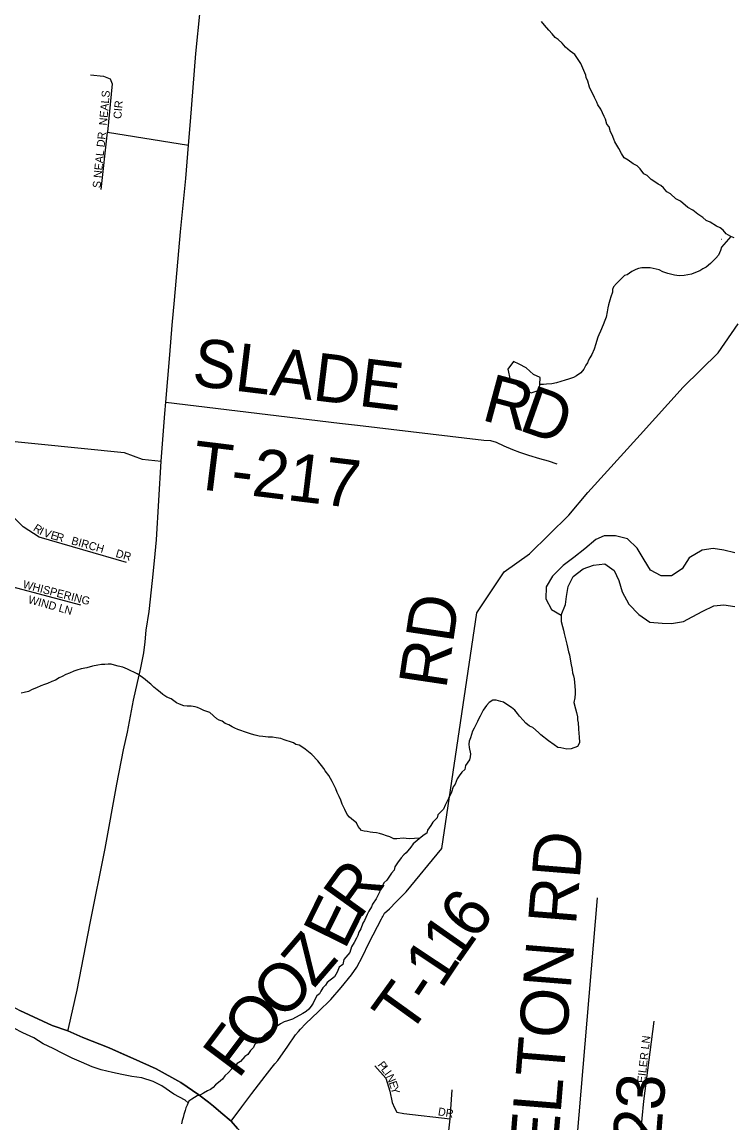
# Model space of a CAD drawing. Extents: x 1310247 to 1664935, y 235267 to 584339.
# Drawn here: x 1492826 to 1497261, y 371649 to 378528 of the extents above; entities that cross this region are included whole.
import ezdxf

# ---------------------------------------------------------------- set-up
doc = ezdxf.new("R2010")
doc.units = 0
for name, color, linetype in [('GM_X_Major_Lake', 7, 'Continuous'), ('GM_X_Minor_Lake', 7, 'Continuous'), ('GM_X_Minor_River', 7, 'Continuous'), ('GM_X_State_Route', 7, 'Continuous'), ('GM_X_Township', 7, 'Continuous'), ('GM_X_Township_Road', 7, 'Continuous'), ('GM_X_Township_Road_Text', 7, 'Continuous'), ('GM_X_Township_ROW', 7, 'Continuous'), ('GM_X_Township_Subdivision', 7, 'Continuous'), ('GM_X_Township_Subdivision_Text', 7, 'Continuous')]:
    doc.layers.add(name, color=color, linetype=linetype)

msp = doc.modelspace()

# ---------------------------------------------------------------- linework, layer by layer
at = {"layer": 'GM_X_Major_Lake'}
msp.add_lwpolyline([(1497278.4, 375211.8), (1497210.4, 375229), (1497144.4, 375238.1), (1497074, 375229.2), (1496993, 375180.4), (1496949.8, 375110.8), (1496882.9, 375067.8), (1496818.7, 375068.8), (1496753.1, 375104.1), (1496712, 375167), (1496669, 375240), (1496607.8, 375299.2), (1496533.9, 375318.5), (1496461.7, 375317.7), (1496411.2, 375294.4), (1496342.1, 375237.3), (1496273, 375182.3), (1496206, 375133.2), (1496140.7, 375066), (1496099.5, 374998.5), (1496098.3, 374924.2), (1496133.3, 374857.4), (1496194.9, 374822.2), (1496222.1, 374888), (1496226.9, 374938.1), (1496238, 375002.2), (1496269, 375063.9), (1496332, 375111), (1496396.5, 375134.1), (1496466.9, 375142.9), (1496524.4, 375101.8), (1496553.5, 375039.1), (1496574.4, 374968.5), (1496617.3, 374891.5), (1496678.4, 374826.3), (1496747.8, 374778.9), (1496826, 374771.6), (1496884.1, 374770.7), (1496958.5, 374783.5), (1497013.1, 374810.7), (1497079.9, 374847.7), (1497148.6, 374880.7), (1497210.9, 374887.7), (1497279, 374876.5)], dxfattribs=at)
at = {"layer": 'GM_X_Minor_Lake'}
for points in [[(1496060.8, 376263.7), (1496063, 376306.7), (1496021.2, 376325.5), (1495975.8, 376368.4), (1495932, 376391.2), (1495896.1, 376407.9), (1495861.1, 376358.3), (1495876.1, 376291.8), (1495935.6, 376248.6)], [(1495935.6, 376248.6), (1496007.2, 376211.3), (1496057.7, 376228.5), (1496060.8, 376263.7)]]:
    msp.add_lwpolyline(points, dxfattribs=at)
at = {"layer": 'GM_X_Minor_River'}
for points in [[(1497274.7, 377180.4), (1497254.7, 377188.8), (1497224.9, 377205.4), (1497205.2, 377227.8), (1497187.4, 377242.2), (1497163.5, 377252.7), (1497125.8, 377277.4), (1497099.8, 377287.9), (1497080.1, 377306.3), (1497048.3, 377327), (1497016.6, 377351.6), (1496984.8, 377368.3), (1496939.3, 377409.2), (1496911.4, 377423.8), (1496877.8, 377454.5), (1496853.9, 377467), (1496834.3, 377491.4), (1496816.5, 377505.8), (1496800.5, 377514.1), (1496772.8, 377534.7), (1496756.9, 377545), (1496731.2, 377569.5), (1496711.3, 377579.9), (1496687.7, 377610.5), (1496668, 377628.9), (1496644.1, 377641.4), (1496612.4, 377666), (1496588.5, 377680.5), (1496570.9, 377706.9), (1496553.4, 377737.3), (1496541.7, 377759.6), (1496530, 377779.9), (1496522.2, 377796.1), (1496512.7, 377822.4), (1496503, 377842.7), (1496493.4, 377873), (1496479.7, 377889.3), (1496470.2, 377921.6), (1496462.4, 377937.8), (1496441.1, 377984.3), (1496423.5, 378010.8), (1496417.7, 378026.9), (1496402.2, 378057.3), (1496371.2, 378122.1), (1496361.7, 378158.5), (1496350.1, 378180.8), (1496348.3, 378196.8), (1496334.8, 378225.2), (1496323.2, 378253.5), (1496317.4, 378269.7), (1496280.2, 378324.6), (1496250.5, 378345.2), (1496220.8, 378371.8), (1496201.1, 378396.3), (1496175.4, 378418.8), (1496155.6, 378431.2), (1496137.9, 378453.6), (1496116.2, 378478.1), (1496090.6, 378508.7), (1496070.9, 378531.1)], [(1497251.6, 377187.9), (1497254.7, 377188.8), (1497195.4, 377121.6), (1497189, 377099.6), (1497176.5, 377071.7), (1497160.1, 377051.9), (1497127.4, 377020.3), (1497098.9, 376996.7), (1497078.7, 376987), (1497060.4, 376973.3), (1497044.2, 376967.5), (1497007.9, 376952.1), (1496985.7, 376948.5), (1496961.6, 376944.9), (1496935.4, 376943.3), (1496917.4, 376943.7), (1496901.4, 376945.9), (1496861.4, 376956.7), (1496829.5, 376967.3), (1496805.6, 376979.8), (1496749.6, 376992.8), (1496719.5, 376993.3), (1496697.4, 376991.7), (1496677.2, 376988), (1496661.1, 376982.3), (1496634.8, 376968.7), (1496606.3, 376949.1), (1496590.2, 376945.4), (1496567.7, 376921.7), (1496539.2, 376894), (1496520.8, 376874.3), (1496514.4, 376856.3), (1496514.2, 376840.2), (1496503.6, 376810.3), (1496497.3, 376790.3), (1496490.7, 376760.3), (1496486.4, 376742.3), (1496482, 376718.3), (1496475.4, 376684.3), (1496467, 376662.3), (1496456.5, 376636.4), (1496439.8, 376596.5), (1496429.4, 376574.6), (1496423.1, 376558.6), (1496414.6, 376532.7), (1496410.4, 376516.7), (1496399.8, 376484.7), (1496385.2, 376450.8), (1496372.8, 376431), (1496364.5, 376415.1), (1496358.2, 376399.1), (1496347.9, 376383.2), (1496335.4, 376359.3), (1496317, 376335.5), (1496290.6, 376317.9), (1496270.3, 376306.2), (1496240, 376296.7), (1496219.9, 376291.1), (1496165.4, 376273.9), (1496135.2, 376268.4), (1496103, 376265), (1496082.9, 376263.3), (1496060.8, 376263.7)], [(1497193.5, 377171.8), (1497195.4, 377172.4)], [(1496194.9, 374822.2), (1496194.5, 374783.1), (1496201.9, 374750.8), (1496209.6, 374728.6), (1496213.3, 374708.5), (1496222.6, 374666.1), (1496230.2, 374639.9), (1496239.5, 374593.5), (1496245.2, 374575.3), (1496254.3, 374523), (1496263.7, 374482.6), (1496265.3, 374462.5), (1496271, 374442.3), (1496274.7, 374424.2), (1496278.4, 374402), (1496281.6, 374353.8), (1496281.2, 374331.7), (1496278.8, 374305.6), (1496274.2, 374275.6), (1496283.6, 374237.2), (1496289.3, 374215), (1496296.8, 374186.8), (1496296.5, 374168.7), (1496300.2, 374148.6), (1496301.6, 374114.4), (1496305.1, 374080.2), (1496306.8, 374064.1), (1496308.1, 374023.9), (1496295.7, 374002), (1496257.3, 373986.6), (1496229.2, 373985.1), (1496191.2, 373993.8), (1496173.2, 373996.1), (1496149.4, 374012.6), (1496115.7, 374037.3), (1496068.1, 374074.3), (1496052.3, 374088.6), (1496016.7, 374119.4), (1495996.7, 374127.8), (1495973, 374148.3), (1495957.2, 374166.6), (1495933.6, 374191.1), (1495921.8, 374207.4), (1495904.1, 374227.8), (1495884.3, 374246.2), (1495854.5, 374264.8), (1495834.7, 374279.2), (1495816.7, 374283.6), (1495788.7, 374290.1), (1495766.6, 374290.5), (1495744.3, 374276.8), (1495727.9, 374257), (1495707.4, 374229.2), (1495688.7, 374191.4), (1495680.4, 374175.5), (1495672, 374157.6), (1495651.3, 374115.8), (1495640.9, 374097.9), (1495628.2, 374055.9), (1495619.8, 374034), (1495617.5, 374015.9), (1495619.1, 373995.8), (1495628.5, 373955.5), (1495626.2, 373937.4), (1495621.8, 373917.4), (1495597.2, 373883.7), (1495592.7, 373857.7), (1495574.4, 373841.9), (1495555.9, 373818.1), (1495543.6, 373800.3), (1495531, 373766.4), (1495518.6, 373748.5), (1495508, 373716.5), (1495491.3, 373676.7), (1495478.9, 373654.8), (1495470.5, 373634.9), (1495458.1, 373611), (1495423.4, 373575.4), (1495419, 373555.4), (1495392.5, 373527.8), (1495380.1, 373507.9), (1495359.5, 373478.1), (1495355.2, 373460.1), (1495338.9, 373450.4), (1495318.6, 373434.7), (1495294.2, 373415), (1495269.7, 373393.3), (1495255.4, 373373.5), (1495226.6, 373337.9), (1495210.4, 373324.1), (1495194, 373306.3), (1495171.4, 373274.5)], [(1495311.6, 373429), (1495244.2, 373423.9), (1495208.1, 373428.6), (1495167.9, 373425.2), (1495149.8, 373425.6), (1495123.9, 373436.1), (1495102, 373442.5), (1495080, 373450.9), (1495060, 373457.3), (1495040, 373461.6), (1495018, 373464), (1495000, 373466.4), (1494982, 373470.7), (1494964, 373473), (1494946, 373477.3), (1494926.3, 373501.8), (1494916.6, 373524), (1494896.8, 373538.5), (1494871.1, 373561), (1494857.3, 373577.3), (1494841.8, 373607.7), (1494834, 373623.9), (1494826.3, 373642.1), (1494816.7, 373666.4), (1494807, 373688.7), (1494795.4, 373715), (1494785.7, 373737.2), (1494776, 373757.5), (1494764.4, 373783.8), (1494743, 373820.3), (1494719.4, 373848.9), (1494711.6, 373865.1), (1494674.3, 373911.9), (1494636.8, 373950.8), (1494615, 373969.2), (1494595.2, 373985.6), (1494579.3, 373995.9), (1494557.5, 374010.4), (1494537.5, 374014.8), (1494521.6, 374025.1), (1494497.7, 374033.5), (1494481.7, 374037.8), (1494463.7, 374044.2), (1494443.7, 374050.5), (1494413.7, 374055.1), (1494391.7, 374059.5), (1494363.6, 374060), (1494347.6, 374062.3), (1494329.6, 374064.6), (1494307.5, 374067), (1494283.5, 374071.4), (1494259.5, 374077.9), (1494235.6, 374086.3), (1494215.6, 374092.7), (1494193.7, 374101.1), (1494173.7, 374107.5), (1494155.8, 374115.8), (1494137.9, 374124.2), (1494118, 374136.6), (1494096.1, 374145), (1494076.2, 374159.4), (1494058.3, 374165.8), (1494042.4, 374174.1), (1493998.8, 374213), (1493960.9, 374225.7), (1493941, 374236.1), (1493923.1, 374244.4), (1493907.1, 374248.7), (1493883.1, 374253.2), (1493857, 374253.6), (1493837, 374256), (1493809, 374266.5), (1493791.1, 374274.9), (1493757.4, 374299.6), (1493731.5, 374310.1), (1493705.7, 374326.6), (1493689.9, 374340.9), (1493670, 374355.3), (1493650.2, 374371.8), (1493630.5, 374390.2), (1493612.7, 374406.5), (1493594.9, 374420.9), (1493579, 374433.2), (1493563.1, 374443.6), (1493545.3, 374455.9), (1493485.5, 374485.1), (1493455.6, 374497.7), (1493427.6, 374504.2), (1493403.7, 374510.6), (1493383.7, 374515), (1493363.6, 374515.3), (1493343.5, 374513.7), (1493323.4, 374514), (1493299.3, 374510.5), (1493267, 374503), (1493230.7, 374493.6), (1493196.5, 374486.1), (1493168.3, 374478.6), (1493150.1, 374472.9), (1493121.8, 374459.3), (1493099.6, 374451.7)], [(1493099.6, 374451.7), (1493077.2, 374438), (1493059, 374430.3), (1493034.7, 374416.7), (1493012.5, 374407), (1492984.2, 374395.5), (1492966, 374389.8), (1492943.8, 374380.1), (1492915.5, 374368.6), (1492889.2, 374357), (1492866.9, 374345.3), (1492838.7, 374339.8), (1492820.6, 374334.1)], [(1495171.4, 373274.5), (1495154.9, 373250.7), (1495150.5, 373228.7), (1495134.2, 373210.9), (1495105.3, 373167.2), (1495087, 373149.5), (1495076.6, 373127.6), (1495064.2, 373107.7), (1495059.9, 373091.7), (1495039.1, 373049.9), (1495016.5, 373016.2), (1495010.2, 373000.2), (1494991.7, 372972.4), (1494981.3, 372952.5), (1494964.6, 372914.6), (1494954.3, 372898.7), (1494941.6, 372862.8), (1494929.2, 372840.9), (1494924.9, 372820.9), (1494916.5, 372803), (1494900, 372777.2), (1494883.5, 372749.3), (1494872.9, 372713.4), (1494836, 372669.8), (1494829.5, 372639.8), (1494807.1, 372622.1), (1494794.6, 372592.2), (1494778, 372562.4), (1494733.2, 372527), (1494720.9, 372511.2), (1494704.6, 372493.4), (1494692.2, 372473.5), (1494683.9, 372455.6), (1494667.6, 372443.8), (1494657.2, 372423.9), (1494644.7, 372398), (1494632.4, 372378.1), (1494618, 372360.3), (1494601.7, 372346.5), (1494579.4, 372332.9), (1494516.6, 372297.8), (1494484.3, 372288.3), (1494464.1, 372280.7), (1494439.8, 372269), (1494399.2, 372239.6), (1494381, 372231.9), (1494360.6, 372212.2), (1494342.3, 372200.5), (1494315.7, 372170.8), (1494299.5, 372159), (1494279, 372137.3), (1494272.7, 372121.3), (1494254.3, 372101.6), (1494235.9, 372077.8), (1494217.6, 372064), (1494190.9, 372032.4), (1494170.7, 372020.7), (1494156.3, 372002.9), (1494133.9, 371985.2), (1494115.5, 371965.4), (1494093.1, 371943.7), (1494078.7, 371923.9), (1494054.3, 371902.2), (1494034, 371888.5), (1494019.6, 371870.7), (1494003.4, 371858.9), (1493985.1, 371849.2), (1493960.8, 371835.6), (1493940.6, 371825.9), (1493920.4, 371818.2), (1493904.1, 371808.4), (1493885.9, 371798.7), (1493867.6, 371785), (1493857.2, 371761), (1493848.8, 371743.1), (1493844.6, 371727.1), (1493836.1, 371701.2), (1493831.8, 371683.2), (1493827.5, 371665.2), (1493823.1, 371643.1)], [(1493863.6, 371775.8), (1493845.9, 371792.5), (1493774.3, 371829.9), (1493698.8, 371881.4), (1493645.1, 371908.4), (1493575.2, 371931.7), (1493513.1, 371938.8), (1493449.1, 371951.9), (1493391.1, 371965), (1493321.1, 371982.2), (1493265.2, 371999.3), (1493197.5, 372028.5), (1493139.7, 372053.6), (1493081.9, 372082.8), (1493020.2, 372113.9), (1492958.5, 372143.1), (1492900.9, 372180.2), (1492831.2, 372213.5), (1492775.5, 372242.6)]]:
    msp.add_lwpolyline(points, dxfattribs=at)
at = {"layer": 'GM_X_State_Route'}
for points in [[(1493866.5, 377759.3), (1493878.5, 377906.6), (1493911.5, 378330.8), (1493938.3, 378597.2)], [(1493764.9, 376634.3), (1493778.2, 376789.8), (1493816.7, 377217.2), (1493849.1, 377550.2), (1493866.5, 377759.3)], [(1493112.5, 372224.6), (1493115.8, 372239.2), (1493170.1, 372478.3), (1493251.3, 372898), (1493346, 373363.6), (1493418.8, 373767), (1493460.2, 373981.5), (1493485.1, 374092), (1493521.9, 374291), (1493568.9, 374493.5), (1493586.4, 374586.6), (1493595.1, 374654.7), (1493602.5, 374729.3), (1493620.5, 374845.8), (1493640.7, 375039.2), (1493654.5, 375161.7), (1493666, 375293.8), (1493696.3, 375783.9), (1493717.5, 376081.4), (1493723.5, 376152), (1493749, 376448.7), (1493764.9, 376634.3)], [(1491395.9, 373120.5), (1491397.4, 373119.7), (1491541.7, 373043), (1491689.8, 372961.5), (1491930.6, 372825.1), (1492113.4, 372731.3), (1492378.8, 372588.3), (1492596.3, 372470.1), (1492698.2, 372413.5), (1492812.6, 372351.5), (1493014.5, 372259.3), (1493112.5, 372224.6), (1493205.8, 372182.9), (1493369.5, 372118.3), (1493457, 372080)], [(1493457, 372080), (1493520.3, 372052.2), (1493663.8, 371987.6), (1493818.9, 371901.5), (1493930.9, 371826.1), (1493991.2, 371780.2), (1494011, 371763.6)], [(1494011, 371763.6), (1494021.4, 371755), (1494068, 371714.1), (1494133.4, 371660.3), (1494172.1, 371614.3), (1494265.4, 371528.2), (1494367.4, 371444.9), (1494436.3, 371393.2), (1494522.5, 371345.8), (1494647.4, 371295.6), (1494783.8, 371251.1), (1494960.4, 371209.4), (1495079.6, 371186.5), (1495156.7, 371169.6)]]:
    msp.add_lwpolyline(points, dxfattribs=at)
at = {"layer": 'GM_X_Township'}
for points in [[(1494172.1, 371614.3), (1494133.4, 371660.3), (1494068, 371714.1), (1494021.4, 371755), (1493991.2, 371780.2), (1493930.9, 371826.1), (1493818.9, 371901.5), (1493663.9, 371987.6), (1493520.3, 372052.2), (1493369.5, 372118.3), (1493205.8, 372182.9), (1493112.5, 372224.5), (1493014.5, 372259.3), (1492812.6, 372351.5)], [(1492812.6, 372351.5), (1493014.5, 372259.3), (1493112.5, 372224.5), (1493205.8, 372182.9), (1493369.5, 372118.3), (1493520.3, 372052.2), (1493663.9, 371987.6), (1493818.9, 371901.5), (1493930.9, 371826.1), (1493991.2, 371780.2), (1494021.4, 371755), (1494068, 371714.1), (1494133.4, 371660.3), (1494172.1, 371614.3)]]:
    msp.add_lwpolyline(points, dxfattribs=at)
at = {"layer": 'GM_X_Township_Road'}
for points in [[(1493723.5, 376152), (1494808.5, 376022.1), (1494922.2, 376009.1), (1495712, 375916.3), (1495752, 375913.2), (1495787.7, 375902.3), (1495835.2, 375881), (1495890.5, 375857.5), (1495934.1, 375840.3), (1495989.6, 375820.8), (1496059.1, 375801), (1496112.8, 375785.5), (1496166.3, 375768.1)], [(1495080.6, 372940.1), (1495091.2, 372959.9), (1495121.9, 372987.2), (1495163.1, 373030.3), (1495224.8, 373092.8), (1495448.1, 373363.6), (1495667.3, 374837.1)], [(1496241.8, 370934.9), (1496420.3, 373055.5)], [(1494552.8, 372221.1), (1494565.7, 372236.1), (1494596.6, 372269.3), (1494678.7, 372345.4), (1494754.8, 372421.6), (1494818.8, 372496), (1494884.9, 372574.5), (1494918.2, 372623.7), (1494954, 372689), (1494992.2, 372772.1), (1495047, 372876.9), (1495071.9, 372923.8), (1495076.5, 372932.3), (1495080.6, 372940.1)], [(1494406.2, 372018.5), (1494423.4, 372039.3), (1494486.5, 372128.4), (1494535.3, 372200.8), (1494552.8, 372221.1)], [(1494133.4, 371660.3), (1494199.4, 371749.3), (1494262.6, 371834), (1494344.4, 371941.7), (1494388.9, 371997.7), (1494406.2, 372018.5)]]:
    msp.add_lwpolyline(points, dxfattribs=at)
at = {"layer": 'GM_X_Township_ROW'}
msp.add_lwpolyline([(1495667.3, 374837.1), (1495838.2, 375093.2), (1495997.3, 375205.3), (1496241.8, 375447.4), (1496361.6, 375588.6), (1496687.4, 375948.9), (1496955.4, 376246.6), (1497175.2, 376461.3), (1497300, 376642.4)], dxfattribs=at)
at = {"layer": 'GM_X_Township_Subdivision'}
for points in [[(1493253.7, 378198.4), (1493334.1, 378189.7), (1493377.6, 378173.4), (1493389.5, 378141.9), (1493359.5, 377840.2), (1493866.5, 377759.3)], [(1493321, 377482.3), (1493359.5, 377840.2)], [(1493478.3, 375151.7), (1492933.4, 375309.7), (1492833.6, 375374.2), (1492742.8, 375463.8), (1492714.3, 375505.3), (1492655.9, 375640.6), (1492644.3, 375713), (1492655.9, 375920.7), (1493463.7, 375837.9), (1493576, 375796.3), (1493696.3, 375783.9)], [(1493192.6, 374883.6), (1492565.6, 375051.4)], [(1496570.8, 370852.7), (1496655.1, 371181.6), (1496682.7, 371374.8), (1496689.6, 371567.9), (1496710.3, 371785.2), (1496775.8, 372285.3)], [(1495029.9, 372006.4), (1495098.8, 371928.3), (1495124.8, 371847.1), (1495138.6, 371776.6), (1495153.9, 371744.5), (1495167, 371716.5), (1495210.5, 371707.9), (1495500.2, 371675.5)], [(1495395.5, 371121.2), (1495444.2, 371172.3), (1495500.2, 371675.5), (1495512.4, 371856.3)]]:
    msp.add_lwpolyline(points, dxfattribs=at)

# ---------------------------------------------------------------- texts
at = {"layer": 'GM_X_Township_Road_Text'}
for s, rotation, p in [('SLADE', 353.00548, (1493881.8, 376258.6)), ('R', 344.87701, (1495689, 376043.6)), ('D', 340.58583, (1495921.2, 375981.1)), ('T-217', 352.97983, (1493878.2, 375615.9)), ('RD', 81.51939, (1495475.1, 374354.9)), ('YELTON RD', 85.36804, (1496147.3, 371170.2)), ('R', 54.27449, (1494934.3, 372914.7)), ('E', 63.65139, (1494841.4, 372724.7)), ('6', 52.59926, (1495651.2, 372781.4)), ('1', 55.00073, (1495547.2, 372632.7)), ('Z', 49.32525, (1494650.1, 372486.4)), ('1', 56.46869, (1495446.2, 372480.4)), ('O', 45.73669, (1494451.9, 372282.2)), ('T', 54.20674, (1495239.6, 372184.9)), ('-', 56.48692, (1495378.2, 372377.7)), ('O', 52.74834, (1494298.5, 372079.4)), ('F', 53.13105, (1494177.4, 371917.9)), ('T-323', 85.49258, (1496766.5, 370899.8))]:
    msp.add_text(s, height=300, rotation=rotation, dxfattribs=at).set_placement(p)
at = {"layer": 'GM_X_Township_Subdivision_Text'}
for s, rotation, p in [('NEALS', 84.91856, (1493356, 377880.3)), ('CIR', 85.03271, (1493446.1, 377921.2)), ('S NEAL DR', 84.36926, (1493316.4, 377488.8)), ('R', 326.65226, (1492891.6, 375353.7)), ('I', 333.70822, (1492930.4, 375328.7)), ('V', 340.76418, (1492956.2, 375316.4)), ('E', 344.29215, (1493000.9, 375300.9)), ('R', 344.29215, (1493034.8, 375291.3)), ('BIRCH', 344.35354, (1493130.3, 375266.1)), ('DR', 344.47401, (1493407.5, 375186.9)), ('WHISPERING', 345.32152, (1492826.6, 374993.4)), ('WIND LN', 344.57953, (1492861.3, 374898.1)), ('EILER LN', 83.45382, (1496717.8, 371896.5)), ('P', 307.61858, (1495044.6, 372011.2)), ('L', 307.58026, (1495066.1, 371983.3)), ('I', 305.8731, (1495087.3, 371955.7)), ('N', 294.09122, (1495098.9, 371940.3)), ('E', 289.03986, (1495116.4, 371901.2)), ('Y', 286.12556, (1495127.7, 371868.5)), ('DR', 350.53177, (1495421.7, 371697.8))]:
    msp.add_text(s, height=50, rotation=rotation, dxfattribs=at).set_placement(p)

doc.saveas('drawing.dxf')
